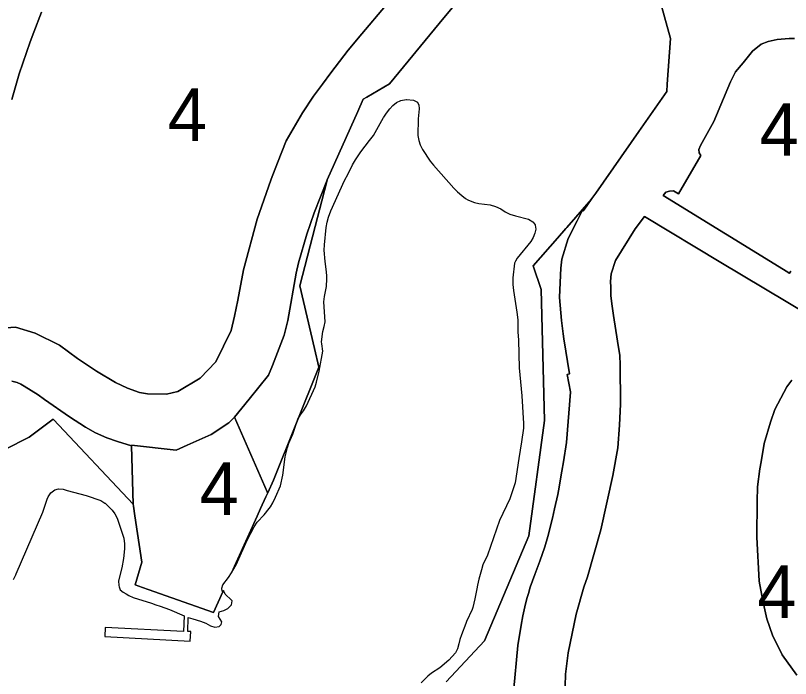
# Model space of a CAD drawing. Extents: x 598968 to 613553, y 4409678 to 4430833.
# Drawn here: x 610716.3 to 610893, y 4416429.1 to 4416580.3 of the extents above; entities that cross this region are included whole.
import ezdxf

# ---------------------------------------------------------------- set-up
doc = ezdxf.new("R2010")
doc.units = 0
doc.layers.add('1', color=7, linetype='Continuous')
doc.layers.add('ZONA 4. CASES UNIFAMILIRAS AÏLLADES EN PARCEL.LES', color=7, linetype='Continuous')

msp = doc.modelspace()

# ---------------------------------------------------------------- linework, layer by layer
at = {"layer": '1'}
for points in [[(610715.4713, 4416496.913), (610716.7512, 4416496.563), (610717.5612, 4416496.2229), (610718.3205, 4416495.7445), (610721.4812, 4416493.753), (610722.9712, 4416492.7139), (610728.6809, 4416488.7557), (610732.2811, 4416486.4133), (610734.5711, 4416485.1534), (610737.171, 4416483.9834), (610739.583, 4416483.1438), (610742.7853, 4416482.1858), (610742.7843, 4416482.2192), (610742.7814, 4416482.3235), (610752.9908, 4416481.1738), (610755.5008, 4416482.2938), (610760.9507, 4416484.7138), (610765.0106, 4416487.4339), (610766.2506, 4416488.6538), (610769.6206, 4416492.7939), (610771.8362, 4416495.5197), (610774.0505, 4416498.244), (610774.9052, 4416500.4438), (610777.6065, 4416507.3966), (610778.4204, 4416510.7039), (610780.3321, 4416521.4877), (610780.8812, 4416523.8589), (610782.7504, 4416530.4237), (610784.4003, 4416535.3037), (610787.3278, 4416542.5976), (610787.3417, 4416542.6185), (610787.3695, 4416542.6603), (610787.3835, 4416542.6814), (610787.4246, 4416542.7737), (610794.3584, 4416558.3498), (610795.603, 4416561.1459), (610796.4551, 4416561.6496), (610801.5954, 4416564.6885), (610812.9206, 4416578.444), (610821.8215, 4416589.2549)], [(610821.8215, 4416589.2549), (610812.9206, 4416578.444), (610801.5954, 4416564.6885), (610796.4551, 4416561.6496), (610795.603, 4416561.1459), (610794.3584, 4416558.3498), (610787.4246, 4416542.7737), (610787.3835, 4416542.6814), (610786.1715, 4416538.0013), (610784.6515, 4416532.1325), (610781.1569, 4416518.6384), (610784.47, 4416504.3671), (610785.4716, 4416500.0526), (610775.1446, 4416474.3287), (610773.8316, 4416471.435), (610773.4229, 4416470.5342), (610772.2286, 4416467.9022), (610771.4183, 4416466.1164), (610769.2207, 4416461.2736), (610766.6113, 4416455.5229), (610765.5636, 4416453.214), (610766.6514, 4416455.0187), (610769.1213, 4416460.6587), (610770.7412, 4416463.6986), (610771.4012, 4416464.7186), (610773.0012, 4416466.3986), (610774.1611, 4416467.8886), (610774.4411, 4416468.2486), (610774.9911, 4416469.1486), (610775.1011, 4416469.3186), (610775.621, 4416470.4286), (610776.751, 4416473.0085), (610777.291, 4416475.4585), (610777.831, 4416479.6684), (610778.341, 4416481.7984), (610778.671, 4416482.7883), (610779.6009, 4416484.8083), (610780.7308, 4416488.2183), (610781.3408, 4416489.2083), (610782.0308, 4416490.0983), (610782.6408, 4416491.2583), (610784.6207, 4416495.6082), (610784.9207, 4416496.6483), (610785.5407, 4416499.1582), (610786.4106, 4416503.7182), (610786.1408, 4416505.4165), (610786.0706, 4416505.8581), (610786.4106, 4416508.218), (610786.7406, 4416509.378), (610786.9106, 4416510.428), (610786.6606, 4416514.9778), (610786.7906, 4416516.2078), (610787.2306, 4416518.4578), (610787.3206, 4416520.2477), (610787.3406, 4416520.5677), (610787.3206, 4416520.8477), (610787.2506, 4416521.8077), (610786.9206, 4416524.1876), (610786.7306, 4416526.7475), (610786.7506, 4416527.9775), (610787.1705, 4416531.9174), (610787.3605, 4416533.1074), (610787.7005, 4416534.3074), (610788.2004, 4416535.6973), (610791.3704, 4416542.6772), (610792.1903, 4416544.1772), (610793.2003, 4416546.2372), (610793.8502, 4416547.3572), (610795.0702, 4416549.1772), (610797.0402, 4416551.7572), (610797.9202, 4416552.8972), (610800.23, 4416556.9772), (610800.28, 4416557.0572), (610800.9, 4416557.9872), (610801.67, 4416558.9572), (610802.38, 4416559.7172), (610803.21, 4416560.3872), (610804.19, 4416560.8872), (610805.3699, 4416561.1372), (610805.4899, 4416561.1272), (610807.0898, 4416560.9673), (610807.9698, 4416560.4873), (610808.0131, 4416560.4106), (610808.3198, 4416559.8674), (610808.3998, 4416558.9474), (610808.1498, 4416556.7074), (610808.0899, 4416552.8676), (610808.2699, 4416551.7476), (610808.5999, 4416550.7476), (610809.0898, 4416549.6876), (610810.8598, 4416547.0478), (610811.5998, 4416546.1278), (610816.2597, 4416540.9182), (610817.1197, 4416540.0482), (610818.0897, 4416539.1983), (610818.9596, 4416538.5483), (610819.4749, 4416538.2546), (610819.9596, 4416537.9784), (610820.9596, 4416537.6084), (610821.9596, 4416537.4184), (610824.5195, 4416537.0786), (610825.7695, 4416536.6786), (610826.9494, 4416536.1487), (610827.9694, 4416535.4888), (610829.0194, 4416534.9288), (610830.3294, 4416534.5788), (610833.2793, 4416533.799), (610834.2493, 4416533.249), (610834.3125, 4416533.167), (610834.8193, 4416532.509), (610834.8258, 4416532.4617), (610834.9493, 4416531.5691), (610834.7093, 4416530.5991), (610834.3393, 4416529.6291), (610833.8493, 4416528.7191), (610830.6794, 4416524.8991), (610830.3294, 4416524.2291), (610830.1094, 4416523.8192), (610829.7294, 4416520.4292), (610829.7094, 4416519.4192), (610829.7395, 4416518.9092), (610829.8495, 4416517.5593), (610830.6595, 4416512.5894), (610830.8195, 4416510.8895), (610830.8595, 4416508.1596), (610831.0195, 4416506.2396), (610831.1895, 4416499.9598), (610831.7696, 4416493.5499), (610832.1096, 4416487.2701), (610832.1196, 4416486.1601), (610831.6596, 4416483.0602), (610831.0996, 4416479.2903), (610830.2696, 4416473.6805), (610829.0297, 4416470.0905), (610826.7098, 4416465.1405), (610823.9299, 4416457.1907), (610822.9099, 4416455.0607), (610822.54, 4416453.9207), (610821.98, 4416451.7407), (610821.64, 4416450.4008), (610821.49, 4416449.5608), (610821.07, 4416447.2609), (610820.61, 4416445.2609), (610820.42, 4416444.8309), (610819.1901, 4416442.0909), (610819.0001, 4416441.6209), (610817.9901, 4416439.071), (610817.6502, 4416438.011), (610817.4302, 4416437.001), (610817.1102, 4416435.8711), (610816.6402, 4416434.9511), (610815.1102, 4416433.2611), (610813.1003, 4416431.511), (610811.2104, 4416430.341), (610810.3304, 4416429.6709), (610808.7904, 4416428.1209)], [(610814.5292, 4416428.3177), (610823.2802, 4416437.6764), (610833.3804, 4416461.6329), (610836.9008, 4416487.8954), (610836.901, 4416487.8991), (610836.1697, 4416517.8069), (610834.3835, 4416523.179), (610839.8876, 4416529.4998), (610841.7795, 4416531.6722), (610841.9874, 4416531.9109), (610847.6487, 4416538.414), (610847.7547, 4416538.5649), (610848.5972, 4416539.7686), (610858.4265, 4416553.8123), (610864.7905, 4416562.8985), (610864.9124, 4416564.64), (610865.6369, 4416574.9903), (610861.9705, 4416588.5141)], [(610861.9705, 4416588.5141), (610865.6369, 4416574.9903), (610864.9124, 4416564.64), (610864.7905, 4416562.8985), (610858.4265, 4416553.8123), (610848.5972, 4416539.7686), (610847.7547, 4416538.5649), (610847.6487, 4416538.414), (610847.6347, 4416538.3941), (610847.7547, 4416538.5319), (610846.7305, 4416537.0741), (610846.0495, 4416536.1047), (610845.7295, 4416535.7347), (610845.5495, 4416535.7047), (610844.3559, 4416533.4675), (610842.3396, 4416529.4348), (610840.9096, 4416524.6948), (610840.6596, 4416522.6648), (610840.3905, 4416516.0263), (610840.3896, 4416516.0049), (610840.7796, 4416510.725), (610841.1787, 4416507.6502), (610841.3196, 4416506.565), (610842.637, 4416498.5698), (610842.1296, 4416498.4382), (610842.1354, 4416498.4066), (610842.8596, 4416494.4482), (610842.8578, 4416494.4251), (610842.8596, 4416494.4151), (610841.9497, 4416482.9453), (610841.2342, 4416478.4899), (610840.897, 4416476.39), (610840.1005, 4416471.9264), (610839.9397, 4416471.0254), (610839.2451, 4416467.7904), (610838.7761, 4416465.668), (610837.7098, 4416461.4955), (610836.9739, 4416459.118), (610835.8598, 4416455.8594), (610834.7317, 4416452.847), (610833.6798, 4416449.9256), (610833.251, 4416448.4752), (610832.9199, 4416447.3556), (610832.4299, 4416445.4357), (610831.9927, 4416443.3769), (610831.6085, 4416441.2429), (610830.8599, 4416436.6657), (610830.5169, 4416433.3889), (610830.1523, 4416429.2317), (610829.8256, 4416425.2766)], [(610800.6969, 4416582.4268), (610795.2601, 4416576.0763), (610792.2001, 4416572.3263), (610788.2402, 4416567.1963), (610786.346, 4416564.6386), (610784.3002, 4416561.8763), (610781.7703, 4416558.0463), (610778.0132, 4416551.665), (610776.0548, 4416546.6804), (610774.6309, 4416542.9739), (610774.5287, 4416542.6816), (610771.4343, 4416533.8318), (610768.3193, 4416522.2559), (610767.0406, 4416515.3767), (610766.2502, 4416511.7498), (610765.538, 4416508.4818), (610762.0108, 4416501.2968), (610758.4668, 4416497.5455), (610753.3708, 4416494.5566), (610750.7508, 4416493.9265), (610746.4509, 4416493.9765), (610744.6009, 4416494.3265), (610741.8584, 4416495.2844), (610739.1547, 4416496.596), (610734.7855, 4416499.1992), (610730.4928, 4416502.0882), (610726.3392, 4416505.0998), (610720.8513, 4416507.8521), (610716.3773, 4416509.2172), (610712.0135, 4416508.9309)], [(610715.4893, 4416561.1421), (610717.2091, 4416566.9639), (610719.655, 4416574.2536), (610720.4835, 4416576.4492), (610722.301, 4416581.0119)], [(610893.0763, 4416521.9612), (610892.7939, 4416521.5109), (610892.7802, 4416521.4891), (610892.7449, 4416521.5109), (610892.4273, 4416521.7065), (610863.972, 4416539.2372), (610864.5633, 4416539.9556), (610865.436, 4416540.2353), (610866.3255, 4416540.3011), (610867.4946, 4416539.6102), (610872.5705, 4416548.3079), (610872.5607, 4416548.3242), (610872.1712, 4416548.9728), (610872.138, 4416549.7042), (610872.1393, 4416549.7078), (610872.4708, 4416550.6017), (610875.4986, 4416556.0537), (610879.3305, 4416565.1227), (610880.4618, 4416567.3833), (610882.1961, 4416569.4558), (610884.3256, 4416572.1486), (610886.2888, 4416573.7443), (610887.9525, 4416574.3094), (610889.9823, 4416574.8081), (610892.7107, 4416575.0409), (610893.9086, 4416575.0409)], [(610829.8256, 4416425.2766), (610830.1523, 4416429.2317), (610830.5169, 4416433.3889), (610830.8599, 4416436.6657), (610831.6085, 4416441.2429), (610831.9927, 4416443.3769), (610832.4299, 4416445.4357), (610832.9199, 4416447.3556), (610833.251, 4416448.4752), (610833.6798, 4416449.9256), (610834.7317, 4416452.847), (610835.8598, 4416455.8594), (610836.9739, 4416459.118), (610837.7098, 4416461.4955), (610838.7761, 4416465.668), (610839.2451, 4416467.7904), (610839.9397, 4416471.0254), (610840.1005, 4416471.9264), (610840.897, 4416476.39), (610841.2342, 4416478.4899), (610841.9497, 4416482.9453), (610842.8596, 4416494.4151), (610842.8578, 4416494.4251), (610842.8596, 4416494.4482), (610842.1354, 4416498.4066), (610842.1296, 4416498.4382), (610842.637, 4416498.5698), (610841.3196, 4416506.565), (610841.1787, 4416507.6502), (610840.7796, 4416510.725), (610840.3896, 4416516.0049), (610840.3905, 4416516.0263), (610840.6596, 4416522.6648), (610840.9096, 4416524.6948), (610842.3396, 4416529.4348), (610844.3559, 4416533.4675), (610845.5495, 4416535.7047), (610845.7295, 4416535.7347), (610846.0495, 4416536.1047), (610846.7305, 4416537.0741), (610847.7547, 4416538.5319), (610847.6347, 4416538.3941), (610847.6487, 4416538.414), (610841.9874, 4416531.9109), (610841.7795, 4416531.6722), (610839.8876, 4416529.4998), (610834.3835, 4416523.179), (610836.1697, 4416517.8069), (610836.901, 4416487.8991), (610836.9008, 4416487.8954), (610833.3804, 4416461.6329), (610823.2802, 4416437.6764), (610814.5292, 4416428.3177)], [(610841.6289, 4416427.3624), (610841.755, 4416430.0839), (610842.3097, 4416434.9322), (610844.1587, 4416443.7798), (610845.8623, 4416449.902), (610846.7368, 4416452.2543), (610849.7889, 4416463.0283), (610852.503, 4416475.3734), (610853.6251, 4416481.7022), (610854.0312, 4416486.8477), (610854.2774, 4416491.6893), (610854.2771, 4416491.716), (610854.2774, 4416491.7224), (610854.1698, 4416500.6516), (610854.1338, 4416502.7713), (610853.5964, 4416506.0283), (610852.6649, 4416511.898), (610852.3064, 4416514.525), (610852.0914, 4416516.4577), (610852.0198, 4416518.3545), (610851.9846, 4416519.6526), (610852.1631, 4416521.3638), (610853.1306, 4416524.4222), (610857.575, 4416531.593), (610859.7244, 4416534.4205), (610877.1079, 4416523.9232), (610902.1819, 4416508.9566)], [(610697.3261, 4416472.9617), (610719.4516, 4416484.1178), (610724.9202, 4416488.2233), (610724.9685, 4416488.172), (610743.1606, 4416468.8648), (610742.7853, 4416482.1858), (610739.583, 4416483.1438), (610737.171, 4416483.9834), (610734.5711, 4416485.1534), (610732.2811, 4416486.4133), (610728.6809, 4416488.7557), (610722.9712, 4416492.7139), (610721.4812, 4416493.753), (610718.3205, 4416495.7445), (610717.5612, 4416496.2229), (610716.7512, 4416496.563), (610715.4713, 4416496.913)], [(610893.3432, 4416497.1282), (610892.149, 4416495.6191), (610889.459, 4416490.4691), (610888.4591, 4416487.5391), (610886.9791, 4416482.6791), (610886.2871, 4416478.4907), (610886.0291, 4416476.9292), (610885.4979, 4416472.7776), (610885.3983, 4416469.4536), (610885.3231, 4416461.3868), (610885.3233, 4416461.3821), (610885.3231, 4416461.3538), (610885.8869, 4416451.2781), (610886.7197, 4416446.7932), (610887.6055, 4416442.7322), (610888.8992, 4416438.9967), (610891.1403, 4416434.5037), (610894.4557, 4416429.9055)], [(610715.9027, 4416451.647), (610716.4326, 4416452.757), (610716.5226, 4416452.957), (610722.5524, 4416467.0168), (610723.5924, 4416469.9867), (610723.7624, 4416470.4967), (610724.3924, 4416471.4667), (610725.3024, 4416472.1267), (610726.1723, 4416472.3368), (610727.2423, 4416472.2469), (610728.1323, 4416472.0069), (610732.4622, 4416470.8571), (610735.7921, 4416469.7072), (610736.732, 4416469.0673), (610736.7544, 4416469.0457), (610738.372, 4416467.4873), (610738.952, 4416466.6474), (610739.512, 4416465.6475), (610741.052, 4416461.0677), (610741.162, 4416459.7877), (610741.182, 4416458.6677), (610740.952, 4416456.4677), (610740.572, 4416454.3378), (610739.822, 4416451.3979), (610739.892, 4416450.3079), (610740.002, 4416449.9979), (610740.232, 4416449.3479), (610740.872, 4416448.828), (610741.5379, 4416448.4242), (610742.1623, 4416448.0128), (610743.1323, 4416447.5928), (610747.3423, 4416446.2729), (610748.3223, 4416445.8829), (610749.3522, 4416445.6029), (610751.4722, 4416444.863), (610754.8022, 4416443.3731), (610754.622, 4416439.8488), (610736.7966, 4416440.76), (610736.6924, 4416438.7128), (610756.1753, 4416437.6546), (610756.2928, 4416439.8158), (610755.6422, 4416439.8431), (610755.6972, 4416442.9831), (610756.7921, 4416442.7231), (610758.5421, 4416442.1832), (610759.7121, 4416441.7232), (610760.7721, 4416441.1132), (610761.7721, 4416440.8232), (610762.7621, 4416440.9832), (610763.2421, 4416441.4132), (610763.4021, 4416442.0232), (610762.6321, 4416443.2732), (610762.7421, 4416444.2932), (610763.8321, 4416444.6032), (610764.752, 4416445.1032), (610765.572, 4416445.9332), (610765.752, 4416446.8032), (610765.562, 4416446.9732), (610764.162, 4416448.3532), (610763.7293, 4416449.1716), (610763.5932, 4416448.8717), (610761.4457, 4416444.1388), (610746.573, 4416449.4255), (610745.2863, 4416449.8829), (610743.6147, 4416450.4772), (610745.1293, 4416455.6617), (610743.5638, 4416466.1606), (610743.2257, 4416468.4279), (610743.1606, 4416468.8648), (610724.9685, 4416488.172), (610724.9202, 4416488.2233), (610719.4516, 4416484.1178), (610697.3261, 4416472.9617)]]:
    msp.add_lwpolyline(points, dxfattribs=at)
msp.add_lwpolyline([(610773.8316, 4416471.435), (610775.1446, 4416474.3287), (610785.4716, 4416500.0526), (610784.47, 4416504.3671), (610781.1569, 4416518.6384), (610784.6515, 4416532.1325), (610786.1715, 4416538.0013), (610787.3835, 4416542.6814), (610787.3695, 4416542.6603), (610787.3417, 4416542.6185), (610787.3278, 4416542.5976), (610784.4003, 4416535.3037), (610782.7504, 4416530.4237), (610780.8812, 4416523.8589), (610780.3321, 4416521.4877), (610778.4204, 4416510.7039), (610777.6065, 4416507.3966), (610774.9052, 4416500.4438), (610774.0505, 4416498.244), (610771.8362, 4416495.5197), (610769.6206, 4416492.7939), (610766.2506, 4416488.6538), (610773.7456, 4416471.6303)], close=True, dxfattribs=at)
at = {"layer": 'ZONA 4. CASES UNIFAMILIRAS AÏLLADES EN PARCEL.LES'}
for points in [[(610712.0135, 4416508.9309), (610716.3773, 4416509.2172), (610720.8513, 4416507.8521), (610726.3392, 4416505.0998), (610730.4928, 4416502.0882), (610734.7855, 4416499.1992), (610739.1547, 4416496.596), (610741.8584, 4416495.2844), (610744.6009, 4416494.3265), (610746.4509, 4416493.9765), (610750.7508, 4416493.9265), (610753.3708, 4416494.5566), (610758.4668, 4416497.5455), (610762.0108, 4416501.2968), (610765.538, 4416508.4818), (610766.2502, 4416511.7498), (610767.0406, 4416515.3767), (610768.3193, 4416522.2559), (610771.4343, 4416533.8318), (610774.5287, 4416542.6816), (610774.6309, 4416542.9739), (610776.0548, 4416546.6804), (610778.0132, 4416551.665), (610781.7703, 4416558.0463), (610784.3002, 4416561.8763), (610786.346, 4416564.6386), (610788.2402, 4416567.1963), (610792.2001, 4416572.3263), (610795.2601, 4416576.0763), (610800.6969, 4416582.4268)], [(610722.301, 4416581.0119), (610720.4835, 4416576.4492), (610719.655, 4416574.2536), (610717.2091, 4416566.9639), (610715.4893, 4416561.1421)], [(610893.9086, 4416575.0409), (610892.7107, 4416575.0409), (610889.9823, 4416574.8081), (610887.9525, 4416574.3094), (610886.2888, 4416573.7443), (610884.3256, 4416572.1486), (610882.1961, 4416569.4558), (610880.4618, 4416567.3833), (610879.3305, 4416565.1227), (610875.4986, 4416556.0537), (610872.4708, 4416550.6017), (610872.1393, 4416549.7078), (610872.138, 4416549.7042), (610872.1712, 4416548.9728), (610872.5607, 4416548.3242), (610872.5705, 4416548.3079), (610867.4946, 4416539.6102), (610866.3255, 4416540.3011), (610865.436, 4416540.2353), (610864.5633, 4416539.9556), (610863.972, 4416539.2372), (610892.4273, 4416521.7065), (610892.7449, 4416521.5109), (610892.7802, 4416521.4891), (610892.7939, 4416521.5109), (610893.0763, 4416521.9612)], [(610902.1819, 4416508.9566), (610877.1079, 4416523.9232), (610859.7244, 4416534.4205), (610857.575, 4416531.593), (610853.1306, 4416524.4222), (610852.1631, 4416521.3638), (610851.9846, 4416519.6526), (610852.0198, 4416518.3545), (610852.0914, 4416516.4577), (610852.3064, 4416514.525), (610852.6649, 4416511.898), (610853.5964, 4416506.0283), (610854.1338, 4416502.7713), (610854.1698, 4416500.6516), (610854.2774, 4416491.7224), (610854.2771, 4416491.716), (610854.2774, 4416491.6893), (610854.0312, 4416486.8477), (610853.6251, 4416481.7022), (610852.503, 4416475.3734), (610849.7889, 4416463.0283), (610846.7368, 4416452.2543), (610845.8623, 4416449.902), (610844.1587, 4416443.7798), (610842.3097, 4416434.9322), (610841.755, 4416430.0839), (610841.6289, 4416427.3624)], [(610894.4557, 4416429.9055), (610891.1403, 4416434.5037), (610888.8992, 4416438.9967), (610887.6055, 4416442.7322), (610886.7197, 4416446.7932), (610885.8869, 4416451.2781), (610885.3231, 4416461.3538), (610885.3233, 4416461.3821), (610885.3231, 4416461.3868), (610885.3983, 4416469.4536), (610885.4979, 4416472.7776), (610886.0291, 4416476.9292), (610886.2871, 4416478.4907), (610886.9791, 4416482.6791), (610888.4591, 4416487.5391), (610889.459, 4416490.4691), (610892.149, 4416495.6191), (610893.3432, 4416497.1282)]]:
    msp.add_lwpolyline(points, dxfattribs=at)
msp.add_lwpolyline([(610773.8316, 4416471.435), (610773.7456, 4416471.6303), (610766.2506, 4416488.6538), (610765.0106, 4416487.4339), (610760.9507, 4416484.7138), (610755.5008, 4416482.2938), (610752.9908, 4416481.1738), (610742.7814, 4416482.3235), (610742.7843, 4416482.2192), (610742.7853, 4416482.1858), (610743.1606, 4416468.8648), (610743.2257, 4416468.4279), (610743.5638, 4416466.1606), (610745.1293, 4416455.6617), (610743.6147, 4416450.4772), (610745.2863, 4416449.8829), (610746.573, 4416449.4255), (610761.4457, 4416444.1388), (610763.5932, 4416448.8717), (610763.4515, 4416449.0487), (610763.3415, 4416449.7187), (610763.6214, 4416450.4487), (610764.9214, 4416452.1487), (610765.5636, 4416453.214), (610766.6113, 4416455.5229), (610769.2207, 4416461.2736), (610771.4183, 4416466.1164), (610772.2286, 4416467.9022), (610773.4229, 4416470.5342)], close=True, dxfattribs=at)

# ---------------------------------------------------------------- texts
for p in [(610751.0706, 4416551.6326), (610885.9803, 4416548.265), (610758.3065, 4416466.3963), (610885.4348, 4416442.9007)]:
    msp.add_text('4', height=12, dxfattribs=at).set_placement(p)

doc.saveas('drawing.dxf')
